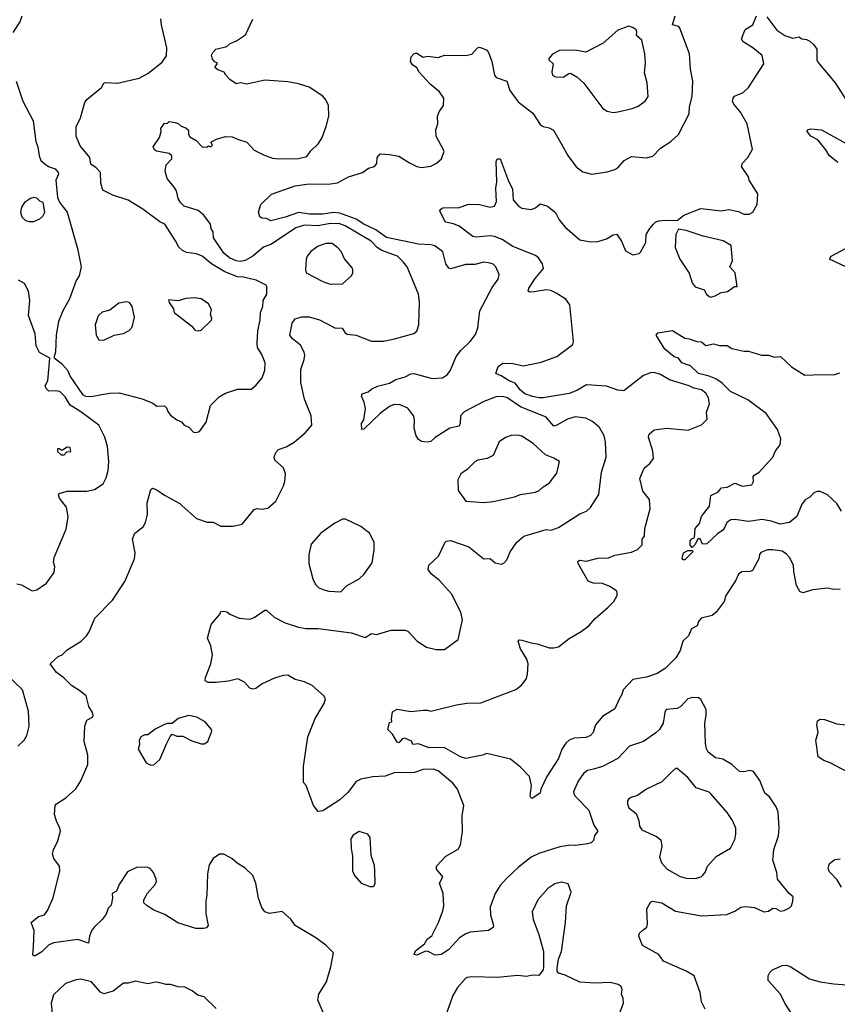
# Model space of a CAD drawing. Extents: x 2057697 to 2160550, y 827490 to 1016834.
# Tile 430 of 509: x 2079763 to 2085139, y 996148 to 1002620. Entities that reach past the tile are written whole.
import ezdxf

# ---------------------------------------------------------------- set-up
doc = ezdxf.new("R2010")
doc.units = 0

msp = doc.modelspace()

# ---------------------------------------------------------------- linework, layer by layer
at = {"layer": '0CON20XD'}
for points in [[(2079777.7, 1002642.3), (2079764.7, 1002605.3), (2079718.1, 1002535)], [(2080923.6, 999906.4), (2080945, 999913.3), (2080988.8, 999975), (2081017.3, 1000082.7), (2081075, 1000141.2), (2081115, 1000163.8), (2081195, 1000192), (2081285, 1000192), (2081315.7, 1000214.3), (2081356.2, 1000265), (2081373.8, 1000315), (2081376.2, 1000365), (2081355, 1000420), (2081326, 1000465), (2081323.2, 1000493.2), (2081328.2, 1000575), (2081343.8, 1000645), (2081346.5, 1000695), (2081361.4, 1000735), (2081364.4, 1000775), (2081387.5, 1000815), (2081386.7, 1000865), (2081382.5, 1000875), (2081316.7, 1000906.7), (2081235, 1000926.6), (2081195, 1000928.8), (2081112.1, 1000962.1), (2081024.8, 1001014.8), (2080962, 1001065), (2080925, 1001080), (2080860.2, 1001090.2), (2080833, 1001103), (2080808, 1001125), (2080786.8, 1001166.8), (2080716.2, 1001275), (2080685, 1001290.6), (2080572, 1001375), (2080475, 1001434.4), (2080375.6, 1001465.6), (2080308.6, 1001498.6), (2080295.8, 1001545), (2080293.5, 1001615), (2080265, 1001646.9), (2080230.8, 1001670.8), (2080224.5, 1001715), (2080160.3, 1001790.3), (2080133.8, 1001855), (2080133.8, 1001915), (2080163.3, 1001975), (2080192, 1002075), (2080205, 1002096), (2080301.2, 1002175), (2080315, 1002202.5), (2080325, 1002206.7), (2080405, 1002202.5), (2080548.8, 1002235), (2080605, 1002265.6), (2080700.2, 1002339.8), (2080727.4, 1002382.6), (2080731.1, 1002435), (2080694.4, 1002585), (2080690, 1002625)], [(2081633.8, 1000433.8), (2081609.5, 1000479.5), (2081553.8, 1000525), (2081538.8, 1000545), (2081553.3, 1000625), (2081575, 1000653.3), (2081615, 1000666.2), (2081665, 1000666.2), (2081735, 1000645.8), (2081835, 1000594.4), (2081882.4, 1000592.4), (2081902.2, 1000562.2), (2081915, 1000553.1), (2081975, 1000545.7), (2082075, 1000505.7), (2082155, 1000507.1), (2082227.6, 1000522.4), (2082353.2, 1000556.8), (2082375, 1000573.3), (2082387.1, 1000615), (2082390.6, 1000765), (2082384.3, 1000815), (2082309.4, 1000995), (2082285, 1001029.2), (2082245.8, 1001065), (2082143.1, 1001103.1), (2082113.3, 1001123.3), (2082073.2, 1001163.2), (2081901.8, 1001265), (2081868.2, 1001278.2), (2081805, 1001280.9), (2081725, 1001264.3), (2081635, 1001268.2), (2081577.9, 1001252.1), (2081418.5, 1001145), (2081365, 1001124.6), (2081295.2, 1001064.8), (2081245, 1001037.5), (2081215, 1001029.7), (2081185, 1001034.3), (2081142.3, 1001055), (2081105.9, 1001085), (2081037.3, 1001185), (2081034.5, 1001224.5), (2081022.2, 1001245), (2081016.9, 1001275), (2080973.1, 1001335), (2080935.3, 1001365.3), (2080844.1, 1001394.1), (2080819.1, 1001419.1), (2080803.9, 1001443.9), (2080793.3, 1001495), (2080778.8, 1001518.8), (2080732.5, 1001575), (2080718.6, 1001625), (2080726, 1001665), (2080762, 1001705), (2080763.3, 1001725), (2080745, 1001740), (2080662.5, 1001755), (2080650, 1001765), (2080640, 1001785), (2080682.5, 1001845), (2080692.5, 1001885), (2080690, 1001905), (2080715, 1001940), (2080731.7, 1001938.3), (2080745, 1001950), (2080785, 1001943.8), (2080805, 1001936.7), (2080825, 1001920), (2080855, 1001910), (2080873.6, 1001893.6), (2080873.3, 1001865), (2080880.5, 1001850.5), (2080922.5, 1001825), (2080965, 1001782.5), (2080996.4, 1001783.6), (2081005, 1001790), (2081020, 1001785), (2081030, 1001795), (2081020, 1001815), (2081057.5, 1001835), (2081115, 1001852), (2081160.7, 1001850.7), (2081201.2, 1001831.2), (2081255.4, 1001815.4), (2081305, 1001762.2), (2081365, 1001730.9), (2081425, 1001710.4), (2081465, 1001704.6), (2081595, 1001707.2), (2081649.6, 1001720.4), (2081675.6, 1001755), (2081727.9, 1001805), (2081750.5, 1001845), (2081778, 1001918), (2081795.7, 1001985), (2081794, 1002055), (2081775, 1002092.5), (2081755, 1002116.2), (2081665, 1002175.8), (2081595, 1002198.6), (2081525, 1002211.9), (2081375, 1002221.9), (2081255.9, 1002195.9), (2081215, 1002204), (2081185, 1002198.8), (2081145, 1002226.7), (2081117.5, 1002255), (2081107.5, 1002275), (2081065, 1002290), (2081046.7, 1002305), (2081062.5, 1002335), (2081045, 1002343.3), (2081030.9, 1002360.9), (2081024, 1002386), (2081033.3, 1002405), (2081052.5, 1002425), (2081125, 1002443.3), (2081146.8, 1002463.2), (2081189.3, 1002480.7), (2081235, 1002510.8), (2081249.2, 1002525), (2081296.6, 1002623.4)], [(2081765.7, 998124.3), (2081772.5, 998155), (2081762.9, 998175), (2081685, 998242.5), (2081635, 998266.6), (2081575, 998282.9), (2081525, 998311.3), (2081495, 998310), (2081438.4, 998291.6), (2081356.6, 998253.4), (2081315, 998224), (2081295, 998220), (2081275, 998226.7), (2081241.2, 998265), (2081196.3, 998286.3), (2081135, 998272.1), (2081055, 998263.3), (2081002.3, 998262.3), (2080983, 998273), (2080983.6, 998296.4), (2081018.8, 998385), (2081030, 998445), (2081018.8, 998505), (2080997.5, 998555), (2081022.5, 998645), (2081080, 998715), (2081085, 998730), (2081105, 998732.5), (2081125, 998726.7), (2081145, 998711.2), (2081205, 998686.2), (2081275, 998680), (2081305, 998690), (2081375, 998738.8), (2081385, 998738.8), (2081435, 998692.5), (2081507.5, 998655), (2081595, 998625.7), (2081645, 998618), (2081725, 998618.1), (2081945, 998590), (2082035, 998559.2), (2082075, 998584.2), (2082108.3, 998578.3), (2082205, 998606.2), (2082295, 998608), (2082315, 998600), (2082376.7, 998535), (2082437.5, 998495), (2082500.5, 998480.5), (2082555, 998480), (2082646.7, 998545), (2082674, 998675), (2082664.2, 998725), (2082600.8, 998845), (2082523.2, 998933.2), (2082467.3, 998977.3), (2082448.8, 999005), (2082453.3, 999035), (2082515.8, 999094.2), (2082560, 999185), (2082567.5, 999192.5), (2082595, 999196), (2082715, 999155.8), (2082815, 999076.7), (2082855, 999078), (2082889.3, 999049.3), (2082929.3, 999040.7), (2082945, 999047.5), (2082965, 999070), (2082987.3, 999122.7), (2083032.5, 999185), (2083078, 999225), (2083225, 999267.8), (2083257.5, 999265), (2083305, 999282.9), (2083445, 999370.8), (2083490.5, 999389.5), (2083515.8, 999414.2), (2083570.5, 999499.5), (2083587.1, 999645), (2083618.9, 999745), (2083613.3, 999845), (2083605.4, 999885.4), (2083575, 999940), (2083529.6, 999979.6), (2083485, 1000000.6), (2083415, 1000010), (2083365, 999994.6), (2083295, 999953.8), (2083275, 999948.9), (2083225, 1000007.1), (2083055.5, 1000075.5), (2082965, 1000135.3), (2082935, 1000142.3), (2082895, 1000141.5), (2082815, 1000109.2), (2082685, 1000043.1), (2082661.1, 1000015), (2082658.9, 999965), (2082651.3, 999948.7), (2082590, 999935), (2082495.5, 999874.5), (2082465, 999847.5), (2082442, 999842), (2082405, 999846.2), (2082385, 999861.2), (2082370, 999885), (2082355.8, 999935), (2082359.4, 999985), (2082353.1, 1000013.1), (2082315, 1000066.7), (2082265, 1000089.1), (2082225, 1000089.7), (2082193.6, 1000076.4), (2082135, 1000032.7), (2082025, 999928.8), (2082012.5, 999925), (2082010.8, 999965), (2082025, 999990), (2082035.6, 1000065), (2082028.6, 1000105), (2082010.6, 1000145), (2082015, 1000161.2), (2082055, 1000173.8), (2082077.7, 1000192.3), (2082115, 1000210), (2082195, 1000230.5), (2082235.4, 1000254.6), (2082297.8, 1000272.2), (2082335, 1000291.9), (2082355, 1000293.3), (2082475, 1000261.1), (2082543.5, 1000266.5), (2082575, 1000286.7), (2082596.2, 1000315), (2082633.1, 1000405), (2082662.9, 1000445), (2082725, 1000504.2), (2082759.8, 1000550.2), (2082774.5, 1000595), (2082787.9, 1000705), (2082869.5, 1000860.5), (2082909.4, 1000915), (2082915.6, 1000945), (2082894.2, 1000995), (2082875, 1001012.5), (2082855, 1001020), (2082815, 1001025.6), (2082755, 1001011.1), (2082695, 1001009.5), (2082595, 1000981.2), (2082585, 1000986.2), (2082565.5, 1001015.5), (2082544.6, 1001094.6), (2082492.4, 1001132.4), (2082465, 1001140), (2082385, 1001144.7), (2082175, 1001188.2), (2082105, 1001239.3), (2082025, 1001276.5), (2081975, 1001308.4), (2081868.5, 1001348.5), (2081825, 1001351.5), (2081755, 1001341.5), (2081668.3, 1001341.7), (2081595, 1001353.1), (2081507.9, 1001322.1), (2081415, 1001296.7), (2081385, 1001313.3), (2081355, 1001315.8), (2081342.5, 1001325), (2081333.8, 1001355), (2081348.8, 1001405), (2081417.7, 1001472.3), (2081575, 1001527.5), (2081665, 1001541.8), (2081790.6, 1001539.4), (2081851.8, 1001548.2), (2081925, 1001586.9), (2082017.5, 1001615), (2082056.1, 1001643.9), (2082095.8, 1001654.2), (2082110, 1001675), (2082113.8, 1001715), (2082132.9, 1001737.1), (2082193.9, 1001733.9), (2082255, 1001722), (2082325, 1001678.6), (2082375, 1001654), (2082405, 1001648), (2082465, 1001656), (2082504.2, 1001675.8), (2082536.2, 1001705), (2082553.3, 1001755), (2082500, 1001855), (2082498.8, 1001895), (2082511.2, 1001935), (2082508.8, 1001985), (2082521.4, 1002015), (2082550, 1002055), (2082550.8, 1002105), (2082523.8, 1002145), (2082461.2, 1002195), (2082390, 1002275), (2082373, 1002303), (2082345, 1002322.5), (2082333.3, 1002345), (2082337.5, 1002375), (2082354.1, 1002395.9), (2082365, 1002400), (2082375, 1002400), (2082415, 1002373.8), (2082445, 1002379.2), (2082515, 1002371.2), (2082555, 1002386.2), (2082696.1, 1002383.9), (2082735, 1002393.3), (2082772.5, 1002435), (2082785, 1002440), (2082831.2, 1002421.2), (2082845, 1002403.3), (2082867.1, 1002345), (2082884.3, 1002255), (2082895, 1002238.8), (2082966.7, 1002215), (2082985.8, 1002155), (2083039.8, 1002079.8), (2083136, 1002005), (2083185, 1001931.2), (2083205, 1001918), (2083245, 1001908), (2083272.7, 1001892.7), (2083325, 1001801.2), (2083367.4, 1001727.4), (2083422.4, 1001652.4), (2083465, 1001620), (2083525, 1001604), (2083625, 1001619.2), (2083675, 1001634.2), (2083695, 1001646.2), (2083736.7, 1001695), (2083785, 1001720), (2083885, 1001710.8), (2083925, 1001722.5), (2083975.7, 1001774.3), (2084045, 1001818.8), (2084093.8, 1001865), (2084165, 1002000), (2084166.4, 1002046.4), (2084184, 1002115), (2084188, 1002215), (2084174, 1002295), (2084166, 1002395), (2084104.2, 1002565), (2084095.5, 1002575.5), (2084054.3, 1002585), (2084072.9, 1002645)], [(2085156.2, 998876.2), (2085116.1, 998873.9), (2085075, 998882.5), (2084978.3, 998871.7), (2084911.7, 998851.7), (2084891.7, 998861.7), (2084870.5, 998900.5), (2084851.7, 998991.7), (2084850, 999035), (2084823.3, 999085), (2084805, 999106.7), (2084775, 999126.7), (2084715, 999136), (2084680, 999135), (2084635, 999116.7), (2084626.7, 999105), (2084622.5, 999075), (2084580, 999000), (2084565, 998992.9), (2084510.3, 998989.7), (2084488.8, 998975), (2084468.7, 998931.3), (2084406, 998835), (2084394.2, 998795), (2084342.5, 998725), (2084315, 998704.2), (2084244.4, 998685), (2084225.6, 998665), (2084216, 998635), (2084178.8, 998615), (2084160.7, 998569.3), (2084122, 998535), (2084105.6, 998474.4), (2084076.2, 998425), (2084006.9, 998355), (2083955, 998321.5), (2083885, 998298.4), (2083795, 998283.1), (2083730, 998215), (2083721.9, 998185), (2083703.3, 998153.3), (2083675, 998090), (2083595, 998040), (2083548.1, 997985), (2083532.9, 997935), (2083516, 997915), (2083488, 997902), (2083407.8, 997897.8), (2083375, 997883.8), (2083353.6, 997865), (2083327.9, 997825), (2083305, 997764.2), (2083228.5, 997645), (2083188.3, 997561.7), (2083183.8, 997535), (2083135, 997502.5), (2083125, 997502.5), (2083120, 997515), (2083128, 997585), (2083114.5, 997644.5), (2083055.8, 997705.8), (2082989.4, 997759.4), (2082835, 997796.7), (2082805, 997784.7), (2082695, 997764.1), (2082660, 997775), (2082553.3, 997835), (2082455, 997834.3), (2082385, 997860.5), (2082347.5, 997855), (2082338.3, 997878.3), (2082295, 997896.7), (2082277.7, 997892.3), (2082255, 997866.2), (2082245, 997870), (2082215, 997922.5), (2082183.8, 997955), (2082195, 998000), (2082210, 998005), (2082207.5, 998025), (2082215, 998070), (2082245, 998087.5), (2082335, 998072.5), (2082415, 998081.2), (2082445, 998081.2), (2082465, 998074), (2082633.7, 998116.3), (2082703, 998127), (2082795, 998129.4), (2083025, 998216.9), (2083062.5, 998245), (2083092, 998285), (2083102.5, 998317.5), (2083105.8, 998385), (2083097.4, 998417.4), (2083055, 998483.3), (2083040, 998535), (2083046.7, 998543.3), (2083065, 998541.4), (2083125.7, 998524.3), (2083165, 998517.5), (2083245, 998490.5), (2083275, 998490), (2083305, 998498.1), (2083375, 998552.9), (2083455, 998598.1), (2083504.2, 998635), (2083545.4, 998684.6), (2083632.8, 998757.2), (2083668.6, 998795), (2083690, 998835), (2083692, 998855), (2083686.2, 998865), (2083643.8, 998895), (2083595, 998914.4), (2083535.7, 998915.7), (2083500, 998930), (2083433.8, 999045), (2083432, 999058), (2083443.9, 999066.1), (2083489.7, 999060.3), (2083565, 999080), (2083635, 999083.5), (2083675, 999099.4), (2083785, 999118.8), (2083825, 999136.2), (2083855, 999167.5), (2083856.2, 999205), (2083870, 999225), (2083872.5, 999275), (2083908, 999405), (2083903.8, 999465), (2083860.5, 999520.5), (2083841.1, 999605), (2083868.5, 999671.5), (2083906.6, 999703.4), (2083929.2, 999735), (2083926.1, 999783.9), (2083898, 999875), (2083901.2, 999895), (2083935, 999923.8), (2084015, 999935.8), (2084157.3, 999922.7), (2084245, 999957.5), (2084282.5, 999995), (2084279.3, 1000040.7), (2084299.2, 1000095), (2084292, 1000135), (2084275, 1000163.8), (2084245, 1000187.5), (2084195, 1000197.7), (2084165, 1000213.6), (2084035, 1000252.9), (2083975, 1000286.9), (2083935, 1000300.6), (2083911.1, 1000298.9), (2083865, 1000280.6), (2083735, 1000180.8), (2083695, 1000183.5), (2083621.1, 1000211.1), (2083489.7, 1000220.3), (2083426.7, 1000183.3), (2083375, 1000163.3), (2083205.3, 1000134.7), (2083177.5, 1000135), (2083135, 1000142.8), (2083085, 1000161.3), (2083055.4, 1000185), (2083020.3, 1000230.3), (2082980, 1000245), (2082929.1, 1000279.1), (2082892.5, 1000295), (2082909.3, 1000340.7), (2082938.6, 1000361.4), (2083005, 1000360), (2083075, 1000345.4), (2083190.8, 1000369.2), (2083293.8, 1000406.2), (2083398.8, 1000485), (2083403.8, 1000505), (2083380.6, 1000745), (2083352.8, 1000782.8), (2083291.1, 1000821.1), (2083255, 1000839.1), (2083225.5, 1000844.5), (2083145, 1000830), (2083115, 1000829.2), (2083106.2, 1000835), (2083111.1, 1000855), (2083152.2, 1000917.8), (2083205.8, 1000985), (2083200.6, 1001015), (2083173.1, 1001055), (2083155, 1001070.5), (2083005, 1001130), (2082934.2, 1001175), (2082885, 1001193.8), (2082855, 1001199.6), (2082765, 1001190.6), (2082742.5, 1001195), (2082651.9, 1001261.9), (2082615, 1001277.5), (2082565, 1001288.1), (2082555, 1001299.2), (2082526.1, 1001363.9), (2082531.2, 1001375), (2082545, 1001382), (2082605, 1001386), (2082645, 1001382), (2082716.1, 1001406.1), (2082785, 1001405.8), (2082855, 1001387.8), (2082883.8, 1001395), (2082896.7, 1001425), (2082893.3, 1001513.3), (2082898.9, 1001555), (2082895, 1001690), (2082905, 1001706.2), (2082922.5, 1001705), (2082973.6, 1001565), (2083003.3, 1001505), (2083007.3, 1001435), (2083045, 1001392.5), (2083065, 1001381.5), (2083125, 1001371.4), (2083155, 1001382), (2083185, 1001410), (2083234.1, 1001394.1), (2083285, 1001352), (2083310, 1001305), (2083348.1, 1001255), (2083445, 1001173.3), (2083515, 1001158.6), (2083565, 1001162.5), (2083621.7, 1001178.3), (2083665, 1001206.2), (2083689.5, 1001209.5), (2083720, 1001165), (2083745, 1001100), (2083795, 1001073.3), (2083835, 1001083.3), (2083845, 1001092.5), (2083878.8, 1001155), (2083882.3, 1001207.7), (2083905, 1001247.5), (2083930, 1001275), (2083945, 1001290), (2083965, 1001296.7), (2084005, 1001302.5), (2084085, 1001300), (2084130, 1001335), (2084241.2, 1001378.8), (2084376.1, 1001363.9), (2084425, 1001372.5), (2084489.3, 1001359.3), (2084525, 1001342.5), (2084559.3, 1001340.7), (2084583.3, 1001355), (2084612.5, 1001405), (2084615.9, 1001475.9), (2084560, 1001565), (2084555, 1001587.5), (2084508.8, 1001655), (2084515, 1001677.5), (2084550, 1001715), (2084580.7, 1001769.3), (2084546.9, 1001935), (2084501.7, 1002011.7), (2084457.1, 1002065), (2084450, 1002085), (2084454.2, 1002105), (2084463.5, 1002116.5), (2084518.7, 1002141.3), (2084555, 1002173.3), (2084655, 1002330), (2084644, 1002385), (2084582, 1002435), (2084520, 1002475), (2084507.5, 1002495), (2084532.5, 1002555), (2084583.3, 1002585), (2084607.5, 1002645)], [(2084675, 1002638), (2084740, 1002550), (2084793.8, 1002515), (2084845, 1002498.1), (2084886.1, 1002506.1), (2084905, 1002493.3), (2084935, 1002490), (2084958.3, 1002478.3), (2084983.8, 1002455), (2085004, 1002425), (2085002.9, 1002355), (2085009.7, 1002339.7), (2085125, 1002204), (2085215, 1002064)], [(2083665, 1002008.8), (2083695, 1002014), (2083790, 1002035), (2083829.5, 1002050.5), (2083875.7, 1002084.3), (2083894.2, 1002115), (2083887.5, 1002205), (2083870.9, 1002270.9), (2083877.5, 1002335), (2083872.2, 1002395), (2083856.5, 1002475), (2083853.3, 1002485), (2083818.1, 1002515), (2083820.5, 1002540.5), (2083815, 1002553.3), (2083795, 1002568.8), (2083768, 1002578), (2083695, 1002550), (2083600, 1002465), (2083485, 1002406.7), (2083415, 1002418.8), (2083312.5, 1002417.5), (2083265.9, 1002394.1), (2083242.5, 1002365), (2083242.5, 1002355), (2083269.3, 1002329.3), (2083261.2, 1002275), (2083266.7, 1002255), (2083285, 1002243.8), (2083335, 1002241.2), (2083373, 1002267), (2083385, 1002267.5), (2083425, 1002243.3), (2083471.7, 1002201.7), (2083596.7, 1002035), (2083625, 1002018.8), (2083665, 1002008.8)], [(2079738.6, 1002215), (2079782.5, 1002085), (2079851.8, 1001955), (2079869.7, 1001819.7), (2079882.5, 1001785), (2079890, 1001725), (2079902.5, 1001695), (2079927.5, 1001672.5), (2079952.5, 1001655), (2079995, 1001638.7), (2080015.7, 1001615), (2080017.1, 1001605), (2080000.8, 1001565), (2080010.7, 1001450.7), (2080026.4, 1001416.4), (2080073.9, 1001353.9), (2080142.9, 1001115), (2080168, 1000995), (2080154.2, 1000935), (2080134, 1000905), (2080089.2, 1000785), (2080045.7, 1000705), (2080017.8, 1000635), (2080001.7, 1000548.3), (2079998, 1000435), (2079988.3, 1000398.3), (2080035, 1000361.2), (2080076, 1000315), (2080093.8, 1000275), (2080175, 1000156.2), (2080195, 1000146), (2080235, 1000142.9), (2080303.4, 1000156.6), (2080355.5, 1000165.5), (2080417, 1000167), (2080568.1, 1000128.1), (2080638.3, 1000098.3), (2080665, 1000078.8), (2080715, 1000081.2), (2080728.8, 1000068.8), (2080736.7, 1000045), (2080755, 1000020), (2080795, 999990), (2080826.1, 999976.1), (2080845, 999953.8), (2080875, 999941.2), (2080905, 999908.8), (2080923.6, 999906.4)], [(2085141.6, 1001681.6), (2085085, 1001727.5), (2085063.1, 1001765), (2085010.5, 1001830.5), (2084964.2, 1001855), (2084940, 1001885), (2084943.3, 1001895), (2084965, 1001902), (2085035, 1001895.6), (2085255, 1001773.8)], [(2079825, 1001292.9), (2079855, 1001294), (2079895, 1001310), (2079915, 1001327.5), (2079928.8, 1001355), (2079918, 1001418), (2079895, 1001426.7), (2079875.8, 1001445.8), (2079855, 1001452), (2079833.3, 1001445), (2079795, 1001418.8), (2079775, 1001386.7), (2079767.5, 1001355), (2079777.1, 1001325), (2079800.3, 1001300.3), (2079825, 1001292.9)], [(2084306.1, 1000796.1), (2084335, 1000804), (2084375, 1000826.2), (2084415.9, 1000834.1), (2084463, 1000867), (2084480, 1000865), (2084466.7, 1000955), (2084431.2, 1000995), (2084450, 1001035), (2084440, 1001135), (2084387, 1001167), (2084255.8, 1001195.8), (2084145, 1001233.3), (2084095, 1001242.5), (2084077, 1001207), (2084073.2, 1001123.2), (2084104, 1001045), (2084164.3, 1000954.3), (2084185, 1000890), (2084205, 1000863.8), (2084263.9, 1000843.9), (2084278.8, 1000815), (2084295, 1000799.2), (2084306.1, 1000796.1)], [(2081805, 1000882), (2081885, 1000883.3), (2081943.3, 1000935), (2081953.3, 1000955), (2081953.8, 1000975), (2081948.8, 1000988.8), (2081897.9, 1001047.9), (2081877.1, 1001095), (2081855, 1001119.2), (2081818.3, 1001148.3), (2081775, 1001149.4), (2081725, 1001131.9), (2081677.5, 1001095), (2081652.5, 1001065), (2081645.8, 1001045), (2081642, 1000975), (2081646.7, 1000955), (2081755, 1000899.2), (2081805, 1000882)], [(2085269.4, 1000959.4), (2085087.5, 1001045), (2085097.5, 1001065), (2085193.3, 1001115)], [(2080165, 1000041.5), (2080095, 1000085.8), (2080061.7, 1000141.7), (2080025.6, 1000175.6), (2079995, 1000181.2), (2079955, 1000178.8), (2079936.7, 1000195), (2079930, 1000215), (2079948.8, 1000245), (2079960, 1000395), (2079893, 1000433), (2079872, 1000475), (2079864.2, 1000555), (2079820.8, 1000675), (2079830, 1000775), (2079821.5, 1000835), (2079795, 1000885.6), (2079755, 1000908.2)], [(2080935, 1000573.8), (2080955, 1000580), (2081023.3, 1000645), (2081026.7, 1000655), (2081018, 1000685), (2081023.8, 1000715), (2081005, 1000752.5), (2080955.8, 1000785.8), (2080912.3, 1000792.3), (2080855, 1000786.2), (2080805, 1000772.5), (2080741.7, 1000778.3), (2080745, 1000760), (2080775, 1000720), (2080777.5, 1000695), (2080895, 1000606.2), (2080915, 1000580), (2080935, 1000573.8)], [(2080315, 1000513.8), (2080385, 1000546.2), (2080445, 1000556.2), (2080483.6, 1000576.4), (2080502.3, 1000597.7), (2080517.1, 1000665), (2080502, 1000735), (2080485, 1000760), (2080465, 1000766.2), (2080414.1, 1000755.9), (2080355, 1000710), (2080305, 1000696.2), (2080277.7, 1000672.3), (2080260, 1000615), (2080266.2, 1000545), (2080282.5, 1000515), (2080315, 1000513.8)], [(2085165, 999390), (2085135, 999440), (2085075, 999497.5), (2085025, 999517.5), (2085005, 999517.5), (2084985, 999510), (2084958.3, 999481.7), (2084926.1, 999463.9), (2084905.6, 999434.4), (2084871.9, 999355), (2084825, 999315.5), (2084762.9, 999302.9), (2084704, 999324), (2084645, 999333.9), (2084555, 999322), (2084465, 999335.5), (2084438, 999332), (2084411.4, 999315), (2084395.4, 999274.6), (2084385, 999264), (2084349.7, 999240.3), (2084280, 999175), (2084251.7, 999171.7), (2084236.4, 999206.4), (2084222.5, 999207.5), (2084205, 999170), (2084185, 999150), (2084170, 999165), (2084170, 999195), (2084182, 999208), (2084200, 999215), (2084204, 999275), (2084231.9, 999308.1), (2084245, 999353.3), (2084259.4, 999370.6), (2084298.7, 999421.3), (2084307.7, 999492.3), (2084352.5, 999515), (2084377.7, 999542.3), (2084415, 999546), (2084465, 999573.3), (2084514.2, 999554.2), (2084576.7, 999563.3), (2084587.5, 999585), (2084586.1, 999613.9), (2084591.2, 999625), (2084625, 999646.2), (2084713.5, 999745), (2084732.9, 999785), (2084762.9, 999825), (2084767.5, 999865), (2084746.1, 999926.1), (2084670.1, 1000030.1), (2084550.4, 1000120.4), (2084435.6, 1000175), (2084381.6, 1000231.6), (2084339.5, 1000259.5), (2084297, 1000277), (2084225, 1000293.4), (2084173.8, 1000343.8), (2084116.7, 1000365), (2084094.2, 1000394.2), (2084065, 1000404.2), (2084003.8, 1000455), (2083947.5, 1000545), (2083957.5, 1000562.5), (2084055, 1000576), (2084136.1, 1000526.1), (2084165, 1000522.5), (2084215, 1000503.8), (2084245, 1000503.3), (2084275, 1000478.8), (2084325, 1000490), (2084365, 1000478), (2084415, 1000478), (2084445, 1000458.8), (2084525, 1000441.2), (2084555, 1000441.2), (2084640, 1000415), (2084685, 1000414.3), (2084725, 1000402.5), (2084765, 1000405.7), (2084838.3, 1000338.3), (2084925, 1000282.5), (2085035, 1000288.5), (2085115, 1000285.6), (2085155, 1000297.5)], [(2081762.4, 996085), (2081722.5, 996175), (2081728.6, 996215), (2081780, 996295), (2081808.8, 996395), (2081826.7, 996485), (2081775, 996536.2), (2081710, 996585), (2081573.3, 996665), (2081545, 996706.7), (2081488, 996758), (2081405, 996744), (2081375, 996756.2), (2081354, 996785), (2081332, 996845), (2081315.7, 996945), (2081295, 996993.3), (2081243.3, 997045), (2081193.3, 997075), (2081157, 997107), (2081104.1, 997134.1), (2081075.9, 997134.1), (2081035, 997106.7), (2081008.8, 997065), (2080998.6, 997005), (2080992.9, 996865), (2080985.8, 996825), (2080987.5, 996745), (2081001.2, 996665), (2080990.7, 996649.3), (2080973.9, 996646.1), (2080920, 996645), (2080802.4, 996682.4), (2080717.4, 996737.4), (2080645, 996766), (2080600, 996795), (2080580, 996815), (2080578.8, 996835), (2080602.7, 996877.3), (2080652.5, 996935), (2080662.5, 996955), (2080659.3, 996969.3), (2080643.3, 997015), (2080620.7, 997040.7), (2080605, 997046.7), (2080535, 997050), (2080471.7, 997018.3), (2080417.5, 996935), (2080398.7, 996891.3), (2080370, 996875), (2080373.8, 996845), (2080365, 996800), (2080345, 996780), (2080330.7, 996739.3), (2080305.8, 996704.2), (2080255, 996658), (2080235, 996631.2), (2080221.4, 996595), (2080215, 996550), (2080145, 996574), (2079985, 996551.1), (2079952.8, 996537.2), (2079907.3, 996492.7), (2079865, 996466), (2079855, 996466.7), (2079848.8, 996475), (2079853.8, 996526.2), (2079857, 996633), (2079837.5, 996685), (2079887.5, 996725), (2079925, 996736.7), (2079946.2, 996765), (2079982.3, 996847.7), (2080025.8, 997025), (2080023.8, 997055), (2079986.7, 997105), (2079978, 997135), (2079984.4, 997165.6), (2080012, 997215), (2080030, 997285), (2080027.3, 997307.3), (2080006.2, 997345), (2079991.2, 997395), (2079996.2, 997455), (2080005, 997466.2), (2080066.7, 997505), (2080131.2, 997565), (2080165, 997617.5), (2080211.2, 997725), (2080210.8, 997785), (2080185.7, 997875), (2080190, 997975), (2080204.4, 998015.6), (2080242.5, 998035), (2080246.7, 998045), (2080242.5, 998065), (2080217.5, 998105), (2080198.8, 998175), (2080157.3, 998207.3), (2080102.4, 998242.4), (2080053.4, 998293.4), (2080005, 998328.8), (2079962.5, 998385), (2080016.4, 998433.6), (2080042.5, 998445), (2080075, 998476.7), (2080167.5, 998535), (2080201.2, 998568.8), (2080220, 998595), (2080256, 998685), (2080374, 998805), (2080455, 998926.7), (2080517.5, 999075), (2080521.4, 999115), (2080504, 999205), (2080520, 999245), (2080574.2, 999285.8), (2080590.8, 999315), (2080602.7, 999367.3), (2080601.4, 999445), (2080625, 999532.5), (2080635, 999540), (2080665, 999528.8), (2080715, 999493.8), (2080815, 999440), (2080830.8, 999425), (2080925, 999342), (2080995, 999316), (2081035, 999316.7), (2081085, 999290), (2081165, 999291.2), (2081225.8, 999304.2), (2081305, 999400), (2081325, 999406.2), (2081355, 999403.3), (2081395, 999410), (2081446.7, 999455), (2081496.7, 999555), (2081506.2, 999585), (2081510, 999635), (2081496.2, 999675), (2081440, 999725), (2081436.2, 999745), (2081446.2, 999775), (2081465, 999793.8), (2081515, 999812.5), (2081567.3, 999842.7), (2081640, 999905), (2081683.8, 999955), (2081678.8, 1000015), (2081634.5, 1000124.5), (2081611.5, 1000235), (2081611.1, 1000321.1), (2081633, 1000387), (2081637.5, 1000415), (2081633.8, 1000433.8)], [(2079745, 998911.4), (2079775, 998905.8), (2079845, 998866.2), (2079875, 998871.2), (2079940, 998915), (2079990, 998985), (2079993.8, 999025), (2079985.8, 999055), (2079988.6, 999085), (2080068.3, 999271.7), (2080082.1, 999352.1), (2080070.9, 999415), (2080024, 999475), (2080018.8, 999495), (2080023.3, 999505), (2080075, 999521.1), (2080205, 999521.1), (2080255, 999531.9), (2080310.7, 999569.3), (2080332, 999608), (2080344.5, 999655.5), (2080349.5, 999715), (2080340, 999815), (2080323.4, 999875), (2080283.5, 999955), (2080165, 1000041.5)], [(2082815, 999446.9), (2082875, 999453.3), (2083016.2, 999483.8), (2083055, 999498.9), (2083155, 999514.4), (2083178.8, 999525), (2083205, 999550), (2083245, 999573.8), (2083295, 999640), (2083312.5, 999715), (2083275, 999738), (2083219.1, 999759.1), (2083138.6, 999835), (2083065, 999881.5), (2083035, 999888.1), (2082995, 999887.5), (2082956.8, 999873.2), (2082915.7, 999844.3), (2082875.7, 999754.3), (2082835.6, 999734.4), (2082775, 999724), (2082755.8, 999714.2), (2082705, 999663.8), (2082663.3, 999635), (2082644.1, 999595.9), (2082646.2, 999525), (2082695, 999456), (2082815, 999446.9)], [(2080055, 999760), (2080071.7, 999778.3), (2080098.3, 999781.7), (2080095, 999807.5), (2080075, 999810), (2080045, 999790), (2080035, 999790), (2080025, 999800), (2080011.7, 999798.3), (2080011.7, 999781.7), (2080035, 999760), (2080055, 999760)], [(2081875, 998860), (2081912.5, 998897.5), (2081995, 998944.3), (2082026.2, 998973.8), (2082079.6, 999050.4), (2082094.3, 999135), (2082092.5, 999185), (2082062.5, 999245), (2082005, 999288.9), (2081903.9, 999336.1), (2081885, 999336), (2081835, 999310.8), (2081743.8, 999245), (2081678.8, 999171.2), (2081663.6, 999103.6), (2081664, 999045), (2081689.2, 998945), (2081707, 998907), (2081727, 998887), (2081755, 998874.2), (2081795, 998864.3), (2081875, 998860)], [(2084135, 999070), (2084125, 999070), (2084118.3, 999078.3), (2084127.5, 999115), (2084155, 999130), (2084185, 999130), (2084190, 999125), (2084135, 999070)], [(2079750, 997845), (2079792, 997885), (2079810, 997915), (2079825.7, 997975), (2079821.4, 998075), (2079780.5, 998215), (2079667.9, 998325)], [(2084270, 996115), (2084246.2, 996165), (2084236.2, 996225), (2084196.7, 996335), (2084145, 996366.2), (2083995, 996432), (2083965, 996476), (2083856.7, 996535), (2083834, 996595), (2083838.8, 996615), (2083860, 996635), (2083885.8, 996654.2), (2083891.2, 996675), (2083885.7, 996775), (2083911.2, 996818.8), (2083924.1, 996825.9), (2083985, 996815.7), (2084075, 996759.2), (2084245, 996730), (2084412.7, 996737.3), (2084465, 996758.8), (2084504.1, 996785.9), (2084535, 996791.2), (2084595, 996783.8), (2084656.4, 996756.4), (2084685, 996758.8), (2084715, 996778.8), (2084735, 996776.7), (2084765, 996760), (2084790, 996765), (2084825, 996782.5), (2084836.7, 996795), (2084846.7, 996825), (2084847.5, 996855), (2084822.5, 996875), (2084745, 996970), (2084740, 997015), (2084714.3, 997094.3), (2084720.8, 997165), (2084751.9, 997255), (2084757.3, 997307.3), (2084750.7, 997410.7), (2084736, 997446), (2084691.7, 997511.7), (2084662.5, 997535), (2084628.3, 997618.3), (2084587.9, 997677.9), (2084565, 997684.2), (2084524.1, 997675.9), (2084495, 997678.1), (2084445, 997724.5), (2084385, 997758.6), (2084338.1, 997768.1), (2084289.2, 997805), (2084277.6, 997827.6), (2084272.2, 997862.2), (2084268.2, 997995), (2084277.3, 998045), (2084275.4, 998085.4), (2084241.7, 998151.7), (2084225, 998162.9), (2084185.9, 998164.1), (2084155, 998156.2), (2084110, 998105), (2084085, 998091.2), (2084013.8, 998086.2), (2084004, 998066), (2083993.8, 997995), (2083969.2, 997955), (2083945, 997932.5), (2083865, 997875.7), (2083772, 997845), (2083695, 997762.9), (2083595, 997710.6), (2083535, 997694.2), (2083495, 997684.2), (2083468.8, 997665), (2083434, 997615), (2083404, 997545), (2083408.8, 997525), (2083425, 997503.8), (2083504.4, 997424.4), (2083537.1, 997325), (2083565, 997286.7), (2083543.1, 997256.9), (2083535.8, 997224.2), (2083520, 997210), (2083495, 997202), (2083417.4, 997192.6), (2083385, 997194.4), (2083315, 997182.9), (2083175, 997138.1), (2083125, 997114.4), (2083041.5, 997048.5), (2082965, 996977.8), (2082922.3, 996927.7), (2082888.2, 996875), (2082855.5, 996785.5), (2082857.8, 996735), (2082878.8, 996665), (2082876.5, 996653.5), (2082845, 996632.2), (2082725, 996620.9), (2082695, 996610.5), (2082655, 996585.5), (2082581.1, 996505), (2082535, 996475.6), (2082495, 996471.5), (2082445, 996497.1), (2082425.6, 996494.4), (2082375, 996471.1), (2082356.1, 996476.1), (2082365, 996499.2), (2082423.8, 996545), (2082442.5, 996575), (2082471.5, 996598.5), (2082515.7, 996685), (2082545, 996762.5), (2082551.9, 996795), (2082548, 996875), (2082524, 996945), (2082545.8, 996985), (2082504, 997035), (2082504, 997055), (2082565, 997122), (2082645, 997166.7), (2082660, 997195), (2082674.2, 997284.2), (2082672.4, 997387.6), (2082683.8, 997455), (2082641.2, 997561.2), (2082610.3, 997600.3), (2082515, 997682), (2082482.7, 997692.7), (2082415, 997690.6), (2082357.6, 997672.4), (2082225, 997669.7), (2082165, 997647.3), (2082085, 997642.5), (2082005, 997628.5), (2081975, 997611.4), (2081919.5, 997540.5), (2081867.6, 997492.4), (2081755, 997420.5), (2081725, 997414.5), (2081695, 997454.5), (2081645.2, 997585), (2081628.3, 997605), (2081628.8, 997711.2), (2081656.4, 997905), (2081705, 998026.7), (2081765.7, 998124.3)], [(2080625, 997720), (2080645, 997722.5), (2080685, 997757.5), (2080730, 997865), (2080751.7, 997908.3), (2080765, 997922.5), (2080795, 997910), (2080835, 997910), (2080895, 997880), (2080955, 997858.8), (2080975, 997858.8), (2081000, 997875), (2081026.8, 997943.2), (2081024, 997955), (2080983.3, 998005), (2080927.5, 998035), (2080874.2, 998045.8), (2080805, 998025.8), (2080765, 997992.5), (2080735, 997993.3), (2080715, 997986.7), (2080653.9, 997956.1), (2080605, 997920), (2080585, 997920), (2080560, 997905), (2080548.3, 997881.7), (2080550, 997855), (2080542.5, 997825), (2080594.1, 997734.1), (2080625, 997720)], [(2085204.3, 997675), (2085091.2, 997735), (2085049.5, 997749.5), (2085012.5, 997775), (2084997.5, 997885), (2085013.3, 997935), (2085004, 997985), (2085008.8, 998011.2), (2085025, 998021.2), (2085055, 998020), (2085135, 997992), (2085194.2, 997984.2)], [(2084205, 996974.3), (2084243.3, 996985), (2084255, 996996), (2084270, 997015), (2084285.8, 997055), (2084341.7, 997118.3), (2084436.2, 997175), (2084465, 997230), (2084472, 997265), (2084470.8, 997305), (2084449.2, 997355), (2084415, 997408.8), (2084309.5, 997529.5), (2084295, 997541.2), (2084210.9, 997570.9), (2084155, 997638), (2084085, 997696.7), (2084075, 997696.7), (2084055, 997680), (2083985, 997610), (2083885, 997562), (2083825, 997521.2), (2083782.3, 997507.7), (2083765, 997496.7), (2083758.8, 997485), (2083758.8, 997465), (2083768.8, 997438.8), (2083815, 997402.5), (2083832.9, 997355), (2083838.3, 997318.3), (2083853.8, 997295), (2083949.7, 997249.7), (2083978.3, 997228.3), (2083983.8, 997185), (2083970, 997115), (2083984, 997075), (2084018.8, 997035), (2084105, 996987.5), (2084145, 996977.5), (2084205, 996974.3)], [(2082085, 996922.5), (2082095, 996930), (2082100, 996945), (2082098.8, 997025), (2082095, 997060), (2082073.3, 997125), (2082068, 997245), (2082052.5, 997265), (2081995, 997283.3), (2081955, 997260), (2081940, 997235), (2081941.2, 997175), (2081951.7, 997121.7), (2081950.8, 997025), (2081965, 996993.3), (2082007.5, 996945), (2082065, 996922.5), (2082085, 996922.5)], [(2085165, 996916.7), (2085138, 996965), (2085087.7, 997017.7), (2085079.3, 997039.3), (2085081.7, 997058.3), (2085087, 997073), (2085121.2, 997098.8), (2085156.8, 997103.2)], [(2083697, 996063), (2083732, 996155), (2083730.8, 996185), (2083720, 996215), (2083723.3, 996245), (2083716.7, 996265), (2083697.9, 996277.9), (2083645, 996291.9), (2083545, 996285.6), (2083445, 996293.5), (2083348.3, 996338.3), (2083305, 996352.5), (2083296.7, 996365), (2083296.2, 996385), (2083305.8, 996445), (2083325.7, 996495), (2083351.1, 996685), (2083358.6, 996795), (2083388.6, 996885), (2083369.5, 996939.5), (2083325, 996950), (2083280.5, 996939.5), (2083235, 996908.8), (2083168.8, 996835), (2083131.4, 996755), (2083138.6, 996705), (2083176.3, 996606.3), (2083205.8, 996495.8), (2083207.7, 996392.3), (2083204, 996375), (2083175, 996336.2), (2083135, 996339.2), (2083095, 996330), (2083035, 996338), (2082905, 996324.5), (2082735, 996329.3), (2082705.6, 996324.4), (2082692, 996315), (2082642.1, 996257.9), (2082611.5, 996205), (2082552.7, 996045)], [(2084893.1, 996003.1), (2084794.4, 996155), (2084764.2, 996214.2), (2084684.3, 996305), (2084684.4, 996335.6), (2084695, 996357.5), (2084712.5, 996375), (2084775, 996403.3), (2084805, 996406), (2084832.5, 996395), (2084955.9, 996315.9), (2085025, 996296.2), (2085115, 996281.2), (2085225, 996273.3)], [(2081055, 996120), (2080975, 996197.5), (2080935, 996207.5), (2080896.1, 996236.1), (2080849.3, 996259.3), (2080805, 996262.5), (2080755, 996277.5), (2080725, 996277.5), (2080675, 996290), (2080655, 996292.5), (2080605, 996282.5), (2080525, 996300), (2080477, 996287), (2080445, 996286.7), (2080378, 996235), (2080315, 996217.5), (2080295, 996226.9), (2080235, 996294.3), (2080165, 996311.9), (2080135, 996308.6), (2080065, 996284.3), (2079985, 996209.2), (2079970.4, 996155), (2079975.3, 996085)]]:
    msp.add_lwpolyline(points, dxfattribs=at)

doc.saveas('drawing.dxf')
